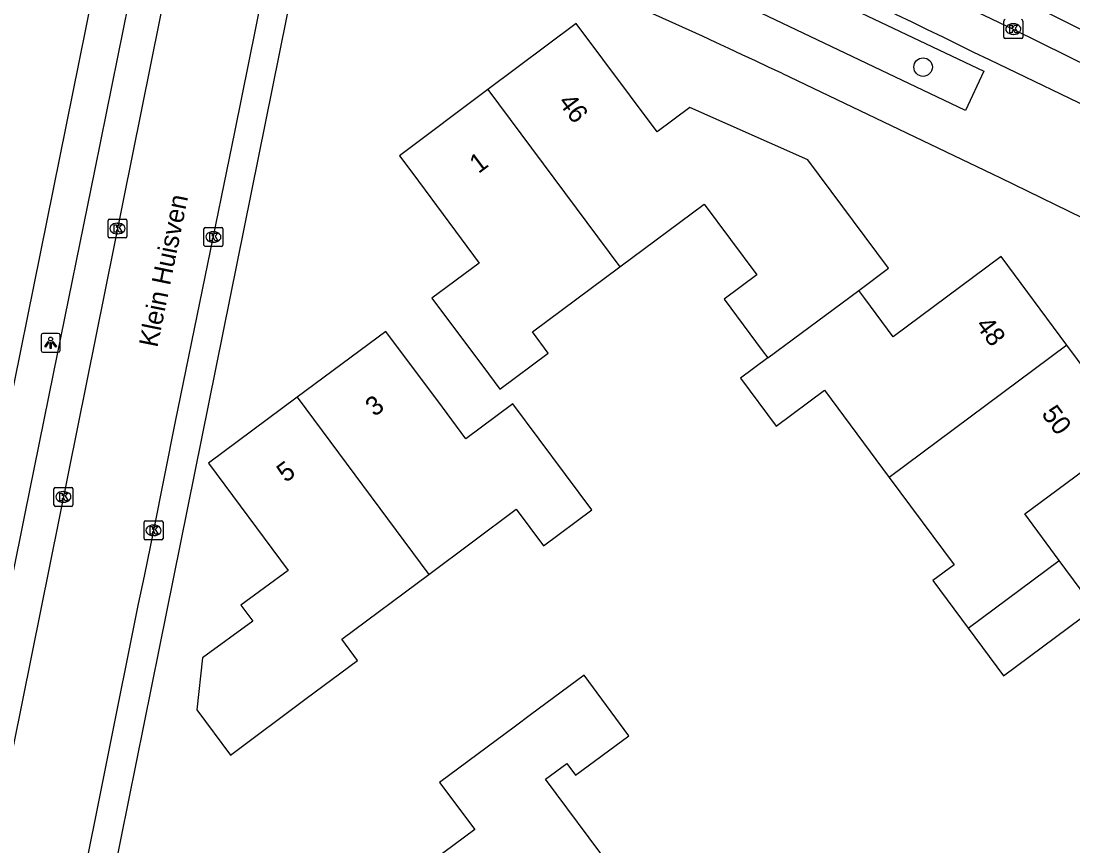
# Model space of a CAD drawing. Extents: x 163427 to 164190, y 380331 to 381641.
# Drawn here: x 163689.8 to 163745.4, y 381439.7 to 381483.3 of the extents above; entities that cross this region are included whole.
import ezdxf

# ---------------------------------------------------------------- set-up
doc = ezdxf.new("R2010")
doc.units = 0
for name, color, linetype in [('IMGEO_Boom', 7, 'Continuous'), ('IMGEO_Kolk', 7, 'Continuous'), ('IMGEO_Lichtpunt', 7, 'Continuous'), ('IMGEO_Muur', 7, 'Continuous'), ('IMGEO_Openbare_ruimte_label', 7, 'Continuous'), ('IMGEO_Pand', 7, 'Continuous'), ('IMGEO_Pand_nummerreeks', 7, 'Continuous'), ('IMGEO_Rijbaan_lokaal_gesloten', 7, 'Continuous'), ('IMGEO_Rijbaan_lokaal_open', 7, 'Continuous'), ('IMGEO_Voetpad_open', 7, 'Continuous')]:
    doc.layers.add(name, color=color, linetype=linetype)

msp = doc.modelspace()

# ---------------------------------------------------------------- linework, layer by layer
at = {"layer": 'IMGEO_Boom'}
msp.add_circle((163737.435, 381480.871), 0.489, dxfattribs=at)
at = {"layer": 'IMGEO_Kolk'}
for p, q in [((163741.702, 381482.455), (163741.702, 381483.307)), ((163742.19, 381483.161), (163742.215, 381483.161)), ((163742.703, 381483.307), (163742.703, 381482.455)), ((163742.629, 381482.381), (163741.777, 381482.381)), ((163742.213, 381482.601), (163742.188, 381482.601)), ((163694.355, 381471.908), (163694.355, 381472.76)), ((163694.43, 381472.834), (163695.282, 381472.834)), ((163694.843, 381472.614), (163694.868, 381472.614)), ((163695.356, 381472.76), (163695.356, 381471.908)), ((163699.422, 381471.462), (163699.422, 381472.314)), ((163699.497, 381472.388), (163700.349, 381472.388)), ((163700.423, 381472.314), (163700.423, 381471.462)), ((163695.282, 381471.834), (163694.43, 381471.834)), ((163694.866, 381472.054), (163694.841, 381472.054)), ((163699.91, 381472.168), (163699.935, 381472.168)), ((163700.349, 381471.388), (163699.497, 381471.388)), ((163699.933, 381471.608), (163699.908, 381471.608)), ((163691.495, 381457.715), (163691.495, 381458.567)), ((163691.57, 381458.641), (163692.422, 381458.641)), ((163691.983, 381458.421), (163692.008, 381458.421)), ((163692.496, 381458.567), (163692.496, 381457.715)), ((163692.006, 381457.861), (163691.981, 381457.861)), ((163692.422, 381457.641), (163691.57, 381457.641)), ((163696.261, 381455.946), (163696.261, 381456.798)), ((163696.336, 381456.872), (163697.188, 381456.872)), ((163697.262, 381456.798), (163697.262, 381455.946)), ((163696.749, 381456.652), (163696.774, 381456.652)), ((163697.188, 381455.872), (163696.336, 381455.872)), ((163696.772, 381456.092), (163696.747, 381456.092))]:
    msp.add_line(p, q, dxfattribs=at)
for points in [[(163741.702, 381482.455), (163741.702, 381483.307)], [(163742.023, 381483.081), (163742.146, 381483.081), (163742.146, 381482.93), (163742.276, 381483.081), (163742.44, 381483.081), (163742.294, 381482.93), (163742.447, 381482.681), (163742.295, 381482.681), (163742.21, 381482.845), (163742.146, 381482.778), (163742.146, 381482.681), (163742.023, 381482.681), (163742.023, 381483.081)], [(163742.703, 381483.307), (163742.703, 381482.455)], [(163742.629, 381482.381), (163741.777, 381482.381)], [(163694.355, 381471.908), (163694.355, 381472.76)], [(163694.43, 381472.834), (163695.282, 381472.834)], [(163694.676, 381472.534), (163694.799, 381472.534), (163694.799, 381472.383), (163694.929, 381472.534), (163695.093, 381472.534), (163694.947, 381472.383), (163695.1, 381472.134), (163694.948, 381472.134), (163694.863, 381472.298), (163694.799, 381472.231), (163694.799, 381472.134), (163694.676, 381472.134), (163694.676, 381472.534)], [(163695.356, 381472.76), (163695.356, 381471.908)], [(163699.422, 381471.462), (163699.422, 381472.314)], [(163699.497, 381472.388), (163700.349, 381472.388)], [(163700.423, 381472.314), (163700.423, 381471.462)], [(163695.282, 381471.834), (163694.43, 381471.834)], [(163699.743, 381472.088), (163699.866, 381472.088), (163699.866, 381471.937), (163699.996, 381472.088), (163700.16, 381472.088), (163700.014, 381471.937), (163700.167, 381471.688), (163700.015, 381471.688), (163699.93, 381471.852), (163699.866, 381471.785), (163699.866, 381471.688), (163699.743, 381471.688), (163699.743, 381472.088)], [(163700.349, 381471.388), (163699.497, 381471.388)], [(163691.495, 381457.715), (163691.495, 381458.567)], [(163691.57, 381458.641), (163692.422, 381458.641)], [(163692.496, 381458.567), (163692.496, 381457.715)], [(163691.816, 381458.341), (163691.939, 381458.341), (163691.939, 381458.19), (163692.069, 381458.341), (163692.233, 381458.341), (163692.087, 381458.19), (163692.24, 381457.941), (163692.088, 381457.941), (163692.003, 381458.105), (163691.939, 381458.038), (163691.939, 381457.941), (163691.816, 381457.941), (163691.816, 381458.341)], [(163692.422, 381457.641), (163691.57, 381457.641)], [(163696.261, 381455.946), (163696.261, 381456.798)], [(163696.336, 381456.872), (163697.188, 381456.872)], [(163697.262, 381456.798), (163697.262, 381455.946)], [(163696.582, 381456.572), (163696.705, 381456.572), (163696.705, 381456.421), (163696.835, 381456.572), (163696.999, 381456.572), (163696.853, 381456.421), (163697.006, 381456.172), (163696.854, 381456.172), (163696.769, 381456.336), (163696.705, 381456.269), (163696.705, 381456.172), (163696.582, 381456.172), (163696.582, 381456.572)], [(163697.188, 381455.872), (163696.336, 381455.872)]]:
    msp.add_lwpolyline(points, dxfattribs=at)
for centre, start, end in [((163741.779, 381483.305), 91.552, 178.448), ((163741.779, 381483.305), 91.552, 178.448), ((163742.627, 381483.305), 1.552, 88.448), ((163742.627, 381483.305), 1.552, 88.448), ((163741.779, 381482.457), 181.552, 268.448), ((163741.779, 381482.457), 181.552, 268.448), ((163742.627, 381482.457), 271.552, 358.448), ((163742.627, 381482.457), 271.552, 358.448), ((163694.432, 381472.758), 91.552, 178.448), ((163694.432, 381472.758), 91.552, 178.448), ((163695.28, 381472.758), 1.552, 88.448), ((163695.28, 381472.758), 1.552, 88.448), ((163699.499, 381472.312), 91.552, 178.448), ((163699.499, 381472.312), 91.552, 178.448), ((163700.347, 381472.312), 1.552, 88.448), ((163700.347, 381472.312), 1.552, 88.448), ((163694.432, 381471.91), 181.552, 268.448), ((163694.432, 381471.91), 181.552, 268.448), ((163695.28, 381471.91), 271.552, 358.448), ((163695.28, 381471.91), 271.552, 358.448), ((163699.499, 381471.464), 181.552, 268.448), ((163699.499, 381471.464), 181.552, 268.448), ((163700.347, 381471.464), 271.552, 358.448), ((163700.347, 381471.464), 271.552, 358.448), ((163691.572, 381458.565), 91.552, 178.448), ((163691.572, 381458.565), 91.552, 178.448), ((163692.42, 381458.565), 1.552, 88.448), ((163692.42, 381458.565), 1.552, 88.448), ((163691.572, 381457.717), 181.552, 268.448), ((163691.572, 381457.717), 181.552, 268.448), ((163692.42, 381457.717), 271.552, 358.448), ((163692.42, 381457.717), 271.552, 358.448), ((163696.338, 381456.796), 91.552, 178.448), ((163696.338, 381456.796), 91.552, 178.448), ((163697.186, 381456.796), 1.552, 88.448), ((163697.186, 381456.796), 1.552, 88.448), ((163696.338, 381455.948), 181.552, 268.448), ((163696.338, 381455.948), 181.552, 268.448), ((163697.186, 381455.948), 271.552, 358.448), ((163697.186, 381455.948), 271.552, 358.448)]:
    msp.add_arc(centre, 0.0765, start, end, dxfattribs=at)
for centre, major_axis, ratio, start_param, end_param in [((163742.189, 381482.881), (-0.387, 0.002), 0.722429, 4.712389, 7.853982), ((163742.214, 381482.881), (-0.39, 0.002), 0.717154, 1.570796, 4.712389), ((163694.842, 381472.334), (-0.387, 0.002), 0.722429, 4.712389, 7.853982), ((163694.867, 381472.334), (-0.39, 0.002), 0.717154, 1.570796, 4.712389), ((163699.909, 381471.888), (-0.387, 0.002), 0.722429, 4.712389, 7.853982), ((163699.934, 381471.888), (-0.39, 0.002), 0.717154, 1.570796, 4.712389), ((163691.982, 381458.141), (-0.387, 0.002), 0.722429, 4.712389, 7.853982), ((163692.007, 381458.141), (-0.39, 0.002), 0.717154, 1.570796, 4.712389), ((163696.748, 381456.372), (-0.387, 0.002), 0.722429, 4.712389, 7.853982), ((163696.773, 381456.372), (-0.39, 0.002), 0.717154, 1.570796, 4.712389)]:
    msp.add_ellipse(centre, major_axis=major_axis, ratio=ratio, start_param=start_param, end_param=end_param, dxfattribs=at)
at = {"layer": 'IMGEO_Lichtpunt'}
for p, q in [((163691.723, 381466.788), (163690.915, 381466.788)), ((163691.723, 381466.788), (163690.915, 381466.788)), ((163690.821, 381466.693), (163690.821, 381465.886)), ((163690.821, 381466.693), (163690.821, 381465.886)), ((163691.817, 381465.886), (163691.817, 381466.693)), ((163691.817, 381465.886), (163691.817, 381466.693)), ((163690.915, 381465.792), (163691.723, 381465.792)), ((163690.915, 381465.792), (163691.723, 381465.792))]:
    msp.add_line(p, q, dxfattribs=at)
for points in [[(163691.195, 381466.357), (163691.234, 381466.329), (163691.046, 381466.067), (163691.008, 381466.094), (163691.195, 381466.357)], [(163691.297, 381466.309), (163691.344, 381466.309), (163691.344, 381465.987), (163691.297, 381465.987), (163691.297, 381466.309)], [(163691.407, 381466.329), (163691.445, 381466.356), (163691.632, 381466.094), (163691.593, 381466.066), (163691.407, 381466.329)]]:
    msp.add_lwpolyline(points, dxfattribs=at)
msp.add_circle((163691.32, 381466.491), 0.0994, dxfattribs=at)
for centre, start, end in [((163690.915, 381466.693), 90, 180), ((163690.915, 381466.693), 90, 180), ((163691.723, 381466.693), 0, 90), ((163691.723, 381466.693), 0, 90), ((163690.915, 381465.886), 180, 270), ((163690.915, 381465.886), 180, 270), ((163691.723, 381465.886), 270, 0), ((163691.723, 381465.886), 270, 360)]:
    msp.add_arc(centre, 0.0946, start, end, dxfattribs=at)
at = {"layer": 'IMGEO_Muur'}
msp.add_lwpolyline([(163694.232, 381436.07), (163697.071, 381450.146)], dxfattribs=at)
at = {"layer": 'IMGEO_Pand'}
for points in [[(163734.031, 381469.061), (163735.603, 381470.229), (163731.35, 381475.97), (163725.11, 381478.73), (163723.373, 381477.439), (163719.1, 381483.175), (163714.437, 381479.683)], [(163714.437, 381479.683), (163709.76, 381476.18), (163710.457, 381475.24), (163713.968, 381470.501), (163711.47, 381468.65), (163714.458, 381464.641), (163715.058, 381463.835), (163717.626, 381465.749), (163716.795, 381466.864), (163721.409, 381470.302)], [(163714.437, 381479.683), (163721.409, 381470.302)], [(163721.409, 381470.302), (163725.863, 381473.621), (163728.65, 381469.882), (163726.917, 381468.59), (163728.933, 381465.883), (163729.226, 381465.49)], [(163745.038, 381466.162), (163741.56, 381470.85), (163735.844, 381466.615), (163734.352, 381468.628), (163734.031, 381469.061)], [(163729.226, 381465.49), (163734.031, 381469.061)], [(163711.304, 381454.043), (163715.926, 381457.49), (163717.366, 381455.558), (163719.934, 381457.463), (163715.759, 381463.066), (163713.274, 381461.213), (163712.031, 381462.883), (163709.044, 381466.893), (163704.354, 381463.408)], [(163745.038, 381466.162), (163735.643, 381459.175)], [(163744.631, 381454.777), (163742.81, 381457.24), (163744.503, 381458.494), (163748.52, 381461.47), (163745.038, 381466.162)], [(163729.226, 381465.49), (163727.78, 381464.416), (163729.67, 381461.88), (163732.228, 381463.778), (163735.643, 381459.175)], [(163704.354, 381463.408), (163699.664, 381459.923), (163703.884, 381454.253), (163701.374, 381452.423), (163702.004, 381451.573), (163699.344, 381449.633), (163699.044, 381446.873), (163700.824, 381444.483), (163704.833, 381447.472), (163707.544, 381449.493), (163706.707, 381450.615), (163711.304, 381454.043)], [(163704.354, 381463.408), (163711.304, 381454.043)], [(163735.643, 381459.175), (163739.07, 381454.557), (163737.947, 381453.724), (163739.815, 381451.206)], [(163739.815, 381451.206), (163744.631, 381454.777)], [(163739.815, 381451.206), (163741.689, 381448.68), (163746.5, 381452.25), (163744.631, 381454.777)], [(163720.904, 381438.598), (163717.475, 381443.209), (163718.598, 381444.044), (163719.063, 381443.418), (163721.888, 381445.514), (163719.518, 381448.708), (163716.69, 381446.61), (163715.884, 381446.012), (163711.87, 381443.03), (163713.74, 381440.56), (163708.832, 381436.898), (163708.03, 381436.3), (163711.517, 381431.619)]]:
    msp.add_lwpolyline(points, dxfattribs=at)
at = {"layer": 'IMGEO_Rijbaan_lokaal_gesloten'}
for points in [[(163712.408, 381497.746), (163724.81, 381492.736), (163743.644, 381483.934), (163766.443, 381472.53), (163780.444, 381464.999), (163785.277, 381462.271), (163803.377, 381451.63), (163810.77, 381447.112), (163827.662, 381436.066), (163844.931, 381423.887), (163862.01, 381410.858), (163868.144, 381405.949), (163877.464, 381398.208), (163891.264, 381386.878), (163901.361, 381378.381), (163902.433, 381377.241), (163901.472, 381376.366)], [(163728.48, 381489.431), (163742.203, 381482.882), (163766.164, 381471.027), (163770.574, 381468.713)]]:
    msp.add_lwpolyline(points, dxfattribs=at)
at = {"layer": 'IMGEO_Rijbaan_lokaal_open'}
for points in [[(163699.036, 381493.078), (163688.349, 381440.137)], [(163703.922, 381491.677), (163702.541, 381484.864), (163701.036, 381477.436), (163697.912, 381462.127), (163696.763, 381456.371), (163696.258, 381453.943), (163695.952, 381452.495), (163692.72, 381436.391)]]:
    msp.add_lwpolyline(points, dxfattribs=at)
at = {"layer": 'IMGEO_Voetpad_open'}
for points in [[(163695.226, 381493.095), (163684.586, 381440.475)], [(163687.126, 381443.145), (163689.983, 381457.257), (163691.479, 381464.649), (163693.669, 381475.469), (163695.167, 381482.868), (163696.758, 381490.726)], [(163694.232, 381436.07), (163697.071, 381450.146), (163704.928, 381489.108)], [(163739.669, 381478.572), (163729.248, 381483.551), (163727.074, 381484.587), (163728.02, 381486.659), (163740.64, 381480.652), (163739.669, 381478.572)], [(163799.845, 381449.729), (163793.982, 381453.254), (163793.115, 381453.768), (163792.247, 381454.28), (163782.711, 381459.759), (163776.754, 381463.062), (163765.24, 381469.221), (163759.164, 381472.317), (163747.09, 381478.292), (163740.938, 381481.248)], [(163729.966, 381480.543), (163741.52, 381475.007), (163750.853, 381470.467)]]:
    msp.add_lwpolyline(points, dxfattribs=at)
for centre, radius, start, end in [((163533.828, 381062.755), 466.938, 63.66937, 67.24342), ((163548.99, 381098.246), 422.969, 64.66752, 68.01097)]:
    msp.add_arc(centre, radius, start, end, dxfattribs=at)

# ---------------------------------------------------------------- texts
at = {"layer": 'IMGEO_Openbare_ruimte_label'}
msp.add_text('Klein Huisven', height=1, rotation=78.4654, dxfattribs=at).set_placement((163696.959, 381466.006))
at = {"layer": 'IMGEO_Pand_nummerreeks'}
for s, rotation, p in [('46', 306.6863, (163718.113, 381479.011)), ('1', 36.8306, (163713.935, 381475.209)), ('48', 306.5774, (163740.175, 381467.211)), ('3', 36.6149, (163708.434, 381462.353)), ('50', 306.5756, (163743.655, 381462.522)), ('5', 36.6149, (163703.744, 381458.868))]:
    msp.add_text(s, height=1, rotation=rotation, dxfattribs=at).set_placement(p)

doc.saveas('drawing.dxf')
